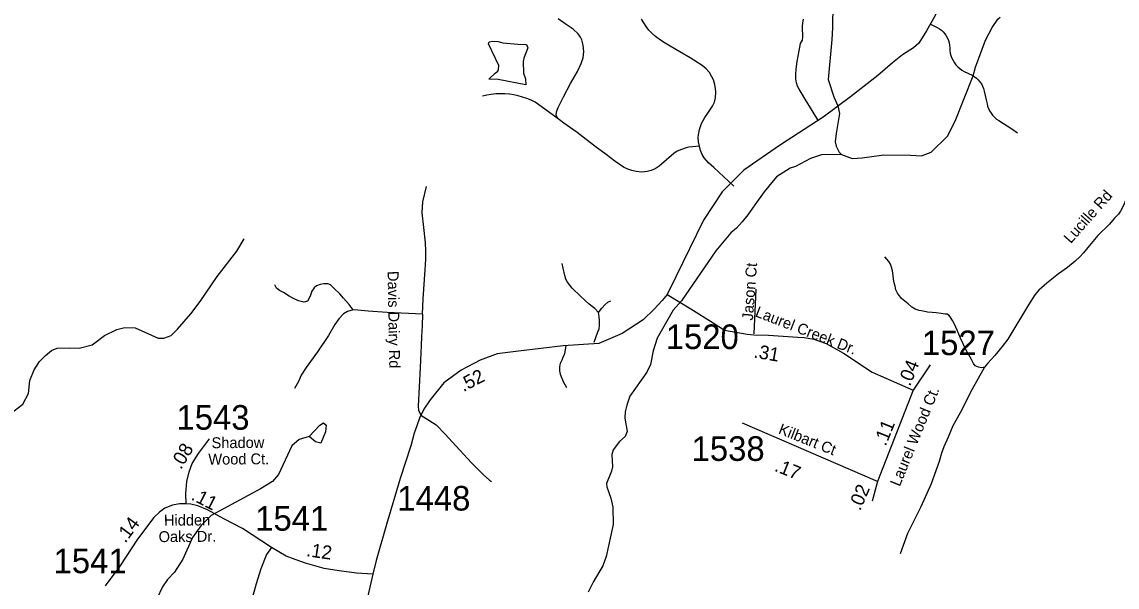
# Model space of a CAD drawing. Extents: x 1268485 to 1426702, y 514839 to 616766.
# Drawn here: x 1323145 to 1329728, y 578642 to 582036 of the extents above; entities that cross this region are included whole.
import ezdxf

# ---------------------------------------------------------------- set-up
doc = ezdxf.new("R2010")
doc.units = 0
for name, color, linetype in [('Old_Level_10', 7, 'Continuous'), ('Old_Level_11', 7, 'Continuous'), ('Old_Level_17', 7, 'Continuous'), ('Old_Level_32', 7, 'Continuous'), ('Old_Level_35', 7, 'Continuous'), ('Old_Level_62', 7, 'Continuous'), ('Old_Level_8', 7, 'Continuous')]:
    doc.layers.add(name, color=color, linetype=linetype)

msp = doc.modelspace()

# ---------------------------------------------------------------- linework, layer by layer
at = {"layer": 'Old_Level_11'}
for p, q in [((1324446.384, 579378.008), (1324446.384, 579378.008)), ((1324137.675, 578912.7), (1324137.675, 578912.7))]:
    msp.add_line(p, q, dxfattribs=at)
at = {"layer": 'Old_Level_32'}
for p, q in [((1328604.061, 579976.555), (1328503.39, 579823.717)), ((1328503.39, 579823.717), (1328288.162, 579274.892)), ((1328288.162, 579274.892), (1328256.725, 579157.875))]:
    msp.add_line(p, q, dxfattribs=at)
for points in [[(1329217.919, 583604.915), (1329107.386, 583339.957), (1329001.667, 583069.38), (1328937.743, 582899.654), (1328841.858, 582722.55), (1328791.758, 582453.8), (1328656.586, 582123.806), (1328634.468, 582074.626), (1328582.857, 581981.186), (1328536.161, 581907.17), (1328504.211, 581880.367), (1328437.854, 581838.319), (1328378.87, 581789.14), (1328290.394, 581712.911), (1328125.731, 581585.045), (1327961.067, 581464.554), (1327698.072, 581294.237), (1327485.509, 581144.641), (1327355.253, 581014.316), (1327242.2, 580844.647), (1327076.639, 580504.537), (1327023.966, 580399.479)], [(1327023.966, 580399.479), (1326994.539, 580362.935), (1326944.822, 580311.049), (1326878.466, 580247.116), (1326753.125, 580163.51), (1326627.784, 580109.413), (1326613.037, 580104.495), (1326399.22, 580089.741), (1326130.385, 580057.961), (1326001.079, 580043.021), (1325898.969, 580003.389), (1325785.345, 579944.192), (1325681.407, 579867.56), (1325599.079, 579766.462), (1325561.658, 579710.294), (1325535.463, 579656.001), (1325519.222, 579609.842), (1325502.018, 579565.58), (1325482.835, 579490.707), (1325418.308, 579293.159), (1325337.166, 579017.141), (1325273.456, 578802.069), (1325254.322, 578719.357)], [(1327023.966, 580399.479), (1327166.896, 580313.491), (1327300.416, 580228.153), (1327368.002, 580185.12), (1327503.623, 580160.654), (1327545.279, 580157.18), (1327632.201, 580154.383), (1327809.108, 580143.286), (1327847.293, 580139.812), (1327906.307, 580129.391), (1327979.206, 580105.076), (1328083.349, 580046.025), (1328256.92, 579931.398), (1328503.39, 579823.717)], [(1328288.162, 579274.892), (1327802.164, 579486.78), (1327475.852, 579625.723)], [(1324132.559, 579142.287), (1324129.51, 579203.305), (1324135.608, 579276.526), (1324150.854, 579334.493), (1324169.148, 579383.307), (1324205.736, 579444.325), (1324272.815, 579532.801)], [(1324132.559, 579142.287), (1324092.922, 579142.287), (1324050.235, 579133.134), (1324004.5, 579114.829), (1323970.961, 579090.422), (1323937.422, 579059.913), (1323839.852, 578928.725), (1323733.136, 578767.028), (1323644.843, 578648.428)], [(1324644.796, 578879.911), (1324471.001, 578992.793), (1324358.188, 579050.76), (1324260.618, 579105.676), (1324202.687, 579130.083), (1324160.001, 579139.236), (1324132.559, 579142.287)], [(1324644.796, 578879.911), (1324614.306, 578837.198), (1324580.767, 578751.774), (1324553.325, 578660.247), (1324510.639, 578510.753), (1324467.953, 578346.005), (1324449.658, 578233.122), (1324446.609, 578138.545), (1324458.805, 578080.577), (1324474.05, 578010.407)], [(1325254.322, 578719.357), (1325156.948, 578726.067), (1325052.806, 578739.961), (1324962.549, 578753.855), (1324849.081, 578785.333), (1324788.101, 578806.689), (1324733.436, 578826.801), (1324644.796, 578879.911)], [(1325254.322, 578719.357), (1325189.894, 578440.846), (1325128.453, 578161.507), (1325022.774, 577674.629), (1324995.739, 577524.14), (1324965.397, 577207.396)]]:
    msp.add_lwpolyline(points, dxfattribs=at)
at = {"layer": 'Old_Level_35'}
for p, q in [((1326376.838, 581447.226), (1326229.919, 581553.135)), ((1327546.353, 580161.447), (1327558.143, 580431.244))]:
    msp.add_line(p, q, dxfattribs=at)
for points in [[(1326376.838, 581447.226), (1326366.996, 581454.915), (1326357.051, 581473.729), (1326358.281, 581494.747), (1326369.046, 581521.865), (1326399.702, 581585.175), (1326442.045, 581665.453), (1326485.003, 581738.605), (1326506.534, 581785.921), (1326519.145, 581820.318), (1326522.733, 581858.253), (1326519.145, 581896.239), (1326511.25, 581927.51), (1326502.74, 581944.631), (1326488.079, 581963.65), (1326459.474, 581992.101), (1326416.516, 582020.398), (1326368.534, 582054.334)], [(1327217.244, 581290.105), (1327211.4, 581315.121), (1327210.99, 581340.958), (1327211.708, 581358.387), (1327217.86, 581389.811), (1327230.675, 581426.106), (1327249.848, 581461.99), (1327267.79, 581487.775), (1327295.779, 581528.837), (1327307.467, 581553.238), (1327314.131, 581580.356), (1327315.874, 581615.728), (1327314.131, 581634.49), (1327310.646, 581660.327), (1327301.828, 581687.804), (1327293.114, 581706.617), (1327277.837, 581731.07), (1327257.332, 581754.241), (1327234.674, 581773.413), (1327161.265, 581819.755), (1327099.237, 581855.587), (1327042.54, 581889.165), (1327011.987, 581907.107), (1326983.075, 581926.382), (1326953.855, 581948.168), (1326932.53, 581966.982), (1326913.767, 581986.205), (1326896.645, 582007.172), (1326868.758, 582051.771)], [(1327930.415, 581447.893), (1327895.454, 581502.744), (1327853.521, 581571.026), (1327816.407, 581631.773), (1327807.589, 581650.433), (1327801.13, 581669.451), (1327797.644, 581693.135), (1327796.722, 581719.945), (1327798.875, 581751.421), (1327805.539, 581797.557), (1327816.407, 581862.046), (1327825.531, 581906.132), (1327836.707, 581925.92), (1327838.347, 581945.247), (1327839.167, 581964.572), (1327837.732, 581986.359), (1327837.834, 582008.248), (1327839.577, 582030.086), (1327842.961, 582051.669)], [(1328606.575, 582021.577), (1328634.052, 582009.069), (1328647.585, 582002.712), (1328660.503, 581994.92), (1328672.499, 581985.898), (1328683.367, 581975.492), (1328693.107, 581964.06), (1328701.616, 581951.706), (1328708.793, 581938.377), (1328714.33, 581924.434), (1328718.533, 581909.978), (1328720.994, 581895.214), (1328722.019, 581880.143), (1328722.839, 581864.251), (1328725.402, 581848.564), (1328729.401, 581833.186), (1328735.04, 581818.319), (1328742.012, 581804.068), (1328750.419, 581790.483), (1328759.954, 581777.924), (1328770.924, 581766.339), (1328782.92, 581755.881), (1328795.838, 581746.704), (1328809.576, 581738.759), (1328856.636, 581715.024), (1328869.964, 581707.181), (1328882.472, 581698.005), (1328893.853, 581687.496), (1328904.003, 581675.756), (1328912.923, 581662.992), (1328920.099, 581649.305), (1328925.841, 581634.951), (1328930.147, 581619.982), (1328941.527, 581567.746), (1328946.859, 581543.447), (1328950.345, 581529.811), (1328955.266, 581516.483), (1328962.238, 581501.821), (1328970.645, 581487.878), (1328980.385, 581474.96), (1328991.458, 581463.015), (1329003.658, 581452.25), (1329016.884, 581442.817), (1329094.701, 581392.99), (1329130.585, 581370.075)], [(1326229.919, 581553.135), (1326205.415, 581565.08), (1326180.398, 581575.486), (1326154.664, 581584.355), (1326128.52, 581591.583), (1326101.864, 581597.171), (1326075.002, 581601.117), (1326047.832, 581603.373), (1326020.765, 581603.988), (1325993.494, 581602.86), (1325966.529, 581600.144), (1325939.77, 581595.684), (1325913.216, 581589.584)], [(1327217.244, 581290.105), (1327154.088, 581282.774), (1327137.479, 581279.237), (1327110.515, 581270.113), (1327084.781, 581258.732), (1327063.353, 581245.199), (1326990.354, 581181.017), (1326974.77, 581168.765), (1326951.599, 581153.899), (1326927.096, 581143.441), (1326904.335, 581136.419), (1326872.142, 581133.804), (1326838.001, 581136.88), (1326810.524, 581143.851), (1326787.045, 581152.105), (1326762.131, 581163.485), (1326708.715, 581199.831), (1326656.324, 581239.15), (1326626.284, 581261.398), (1326599.627, 581281.493), (1326483.158, 581370.639), (1326401.855, 581427.798), (1326376.838, 581447.226)], [(1327424.86, 581049.835), (1327304.391, 581160.666), (1327272.916, 581190.193), (1327245.849, 581220.08), (1327234.469, 581239.508), (1327223.601, 581263.551), (1327217.244, 581290.105)], [(1330030.764, 581193.269), (1330007.901, 581184.759), (1329977.245, 581172.456), (1329944.95, 581160.05), (1329923.829, 581150.67), (1329904.965, 581141.852), (1329890.918, 581136.009), (1329882.716, 581131.292), (1329875.027, 581125.448), (1329868.67, 581117.81), (1329862.109, 581109.557), (1329854.522, 581093.665), (1329846.217, 581076.697), (1329834.529, 581057.884), (1329811.666, 581017.334), (1329788.7, 580982.065), (1329778.652, 580962.893), (1329771.168, 580943.31), (1329761.633, 580921.011), (1329749.33, 580899.276), (1329735.899, 580881.641), (1329711.703, 580854.575), (1329683.611, 580820.741)], [(1325552.016, 580280.736), (1325557.758, 580372.087), (1325569.036, 580546.022), (1325572.419, 580611.383), (1325573.547, 580659.98), (1325570.163, 580708.321), (1325561.756, 580801.927), (1325551.709, 580888.561), (1325555.605, 580955.665), (1325577.34, 581047.323)], [(1329683.611, 580820.741), (1329612.97, 580753.484), (1329552.172, 580681.254), (1329525.516, 580648.958), (1329504.908, 580625.275), (1329476.098, 580599.08), (1329429.346, 580561.555), (1329375.52, 580523.056), (1329306.725, 580467.539), (1329258.538, 580423.913), (1329234.854, 580395.668), (1329194.869, 580335.588), (1329071.12, 580130.689), (1329038.209, 580086.295), (1328994.123, 580031.546), (1328951.472, 579986.384), (1328931.582, 579961.418)], [(1328931.582, 579961.418), (1328916.101, 579958.753), (1328895.801, 579961.624), (1328875.501, 579970.39), (1328865.248, 579983.462), (1328852.227, 580008.12), (1328820.239, 580063.329), (1328786.918, 580135.867), (1328766.515, 580185.233), (1328751.957, 580220.143), (1328739.038, 580243.314), (1328725.915, 580265.101), (1328717.098, 580273.815), (1328707.05, 580279.608), (1328694.029, 580281.044), (1328670.756, 580284.017), (1328640.203, 580288.374), (1328617.032, 580291.245), (1328588.018, 580292.68), (1328561.873, 580298.524), (1328538.6, 580302.882), (1328515.327, 580310.11), (1328493.591, 580323.182), (1328471.753, 580342.047), (1328452.888, 580358.041), (1328432.588, 580373.983), (1328419.465, 580389.977), (1328407.879, 580407.458), (1328399.165, 580426.323), (1328393.423, 580448.059), (1328389.014, 580468.359), (1328384.606, 580491.632), (1328381.735, 580513.419), (1328377.327, 580540.998), (1328373.02, 580562.836), (1328365.741, 580580.163), (1328355.591, 580597.644), (1328344.006, 580610.665), (1328332.42, 580625.275)], [(1326611.418, 580290.579), (1326588.042, 580313.75), (1326572.048, 580327.181), (1326554.721, 580339.996), (1326501.92, 580388.952), (1326452.913, 580436.576), (1326424.205, 580472.768), (1326414.363, 580490.607), (1326409.134, 580511.881), (1326398.471, 580556.634), (1326391.5, 580585.136)], [(1325136.786, 580305.855), (1325112.282, 580337.997), (1325077.628, 580376.239), (1325055.483, 580401.922), (1325022.777, 580434.166), (1325000.631, 580455.697), (1324982.792, 580463.489), (1324959.416, 580463.489), (1324936.758, 580458.67), (1324915.842, 580449.75), (1324900.873, 580438.37), (1324887.75, 580418.685), (1324878.728, 580394.181), (1324870.526, 580372.702), (1324860.888, 580358.964), (1324839.973, 580352.915), (1324807.78, 580360.142), (1324777.842, 580374.445), (1324751.596, 580387.619), (1324716.327, 580410.329), (1324693.771, 580422.888), (1324675.214, 580436.576), (1324665.576, 580456.312)], [(1326611.418, 580290.579), (1326630.078, 580315.698), (1326649.148, 580337.484), (1326667.705, 580351.735), (1326684.417, 580361.014)], [(1325136.786, 580305.855), (1325102.747, 580297.396), (1325077.013, 580281.864), (1325049.024, 580252.542), (1325025.135, 580218.503), (1324988.123, 580152.169), (1324921.276, 580054.82), (1324853.712, 579961.008), (1324823.261, 579915.026), (1324808.395, 579876.732), (1324782.661, 579833.21)], [(1325552.016, 580280.736), (1325341.018, 580290.835), (1325226.906, 580299.191), (1325164.263, 580305.137), (1325136.786, 580305.855)], [(1325552.016, 580280.736), (1325549.966, 580211.377), (1325546.993, 580146.273), (1325543.917, 580091.883), (1325537.97, 579959.932), (1325525.975, 579727.454), (1325529.153, 579704.232), (1325542.481, 579673.833)], [(1326584.044, 580112.542), (1326607.727, 580174.007), (1326613.981, 580192.461), (1326616.954, 580211.736), (1326616.954, 580239.982), (1326614.494, 580266.793), (1326611.418, 580290.579)], [(1326414.363, 580091.319), (1326409.134, 580056.358), (1326406.263, 580042.927), (1326396.523, 580020.628), (1326389.552, 580003.813), (1326383.605, 579992.946), (1326380.324, 579984.026), (1326378.171, 579975.875), (1326375.608, 579965.007), (1326375.608, 579939.837), (1326380.017, 579919.434), (1326398.984, 579875.553), (1326417.951, 579839.515)], [(1328931.582, 579961.418), (1328855.098, 579826.648), (1328785.38, 579687.982), (1328740.986, 579610.421), (1328713.407, 579542.19), (1328686.545, 579484.006), (1328672.704, 579445.815), (1328658.966, 579395.116), (1328610.266, 579261.268), (1328548.75, 579123.063), (1328468.575, 578963.738), (1328423.873, 578841.168)], [(1325542.481, 579673.833), (1325591.079, 579643.075), (1325634.96, 579616.726), (1325689.401, 579560.491), (1325752.865, 579489.389), (1325847.394, 579387.375), (1325918.137, 579316.684), (1325955.661, 579283.311), (1325966.837, 579275.571)]]:
    msp.add_lwpolyline(points, dxfattribs=at)
at = {"layer": 'Old_Level_62'}
for points in [[(1328019.613, 582143.122), (1328018.28, 581999.124), (1328014.589, 581929.201), (1327991.008, 581689.547), (1328024.637, 581584.765), (1328049.346, 581532.117), (1328060.213, 581485.878), (1328039.503, 581366.23), (1328034.377, 581316.403), (1328039.811, 581290.259), (1328056.933, 581253.811), (1328072.619, 581239.457)], [(1328072.619, 581239.457), (1328136.185, 581215.927), (1328196.163, 581218.593), (1328326.679, 581237.509), (1328486.722, 581235.817), (1328552.646, 581232.28), (1328611.188, 581252.888), (1328709.511, 581348.698), (1328755.648, 581439.639), (1328864.018, 581711.282), (1328877.243, 581763.058), (1328937.016, 581925.715), (1328976.899, 582002.866), (1329012.065, 582052.027), (1329026.316, 582063.715)], [(1326178.963, 581899.828), (1326186.448, 581879.63), (1326162.969, 581818.165), (1326158.56, 581798.275), (1326161.021, 581728.147), (1326172.094, 581693.904), (1326173.222, 581657.814), (1326007.95, 581689.7), (1325951.97, 581691.033), (1325988.88, 581728.199), (1326005.079, 581739.835), (1326009.385, 581749.678), (1326011.846, 581773.72), (1325948.895, 581903.211), (1325953.098, 581915.155), (1325975.346, 581920.589), (1326007.232, 581917.82), (1326035.119, 581909.208), (1326125.034, 581901.058), (1326178.963, 581899.828)], [(1328072.619, 581239.457), (1327950.511, 581238.227), (1327886.022, 581215.774), (1327794.774, 581167.894), (1327762.478, 581156.616), (1327681.277, 581104.481), (1327607.151, 581016.104), (1327551.274, 580937.416), (1327507.906, 580876.361), (1327474.892, 580835.095), (1327440.033, 580797.928), (1327407.225, 580768.658), (1327316.797, 580660.749), (1327109.592, 580361.322), (1327060.277, 580304.471), (1326964.21, 580136.585), (1326940.527, 580061.125), (1326922.585, 579977.515), (1326901.464, 579931.943), (1326800.168, 579788.252), (1326780.894, 579734.631), (1326771.871, 579694.8), (1326769, 579656.865), (1326783.149, 579576.485), (1326770.538, 579546.752), (1326737.73, 579515.584), (1326698.463, 579466.423), (1326691.901, 579438.587), (1326694.156, 579364.512), (1326689.645, 579338.573), (1326659.708, 579263.165), (1326661.348, 579243.173), (1326685.749, 579174.583), (1326696.515, 579122.295), (1326698.155, 579018.179), (1326657.657, 578825.02), (1326636.229, 578769.502), (1326580.148, 578674.717), (1326548.467, 578611.407)], [(1322965.282, 579600.702), (1323150.959, 579739.091), (1323184.485, 579804.349), (1323192.38, 579882.166), (1323217.806, 579945.579), (1323251.127, 579996.842), (1323285.781, 580032.111), (1323322.588, 580063.227), (1323356.934, 580076.453), (1323433.008, 580078.657), (1323488.987, 580075.427), (1323567.42, 580095.523), (1323640.828, 580151.912), (1323715.672, 580188.155), (1323764.065, 580201.074), (1323825.99, 580197.638), (1323964.708, 580136.38), (1323998.747, 580135.559), (1324041.09, 580152.579), (1324079.947, 580189.693), (1324160.123, 580281.864), (1324216, 580356.606), (1324319.448, 580506.344), (1324437.046, 580659.621), (1324480.824, 580732.722)], [(1324871.346, 579544.958), (1324935.015, 579613.497), (1324957.365, 579626.979), (1324973.154, 579614.625), (1324970.079, 579574.639), (1324942.499, 579505.28), (1324908.768, 579514.097), (1324871.346, 579544.958)], [(1324871.346, 579544.958), (1324811.386, 579528.6), (1324767.032, 579489.768), (1324688.029, 579317.042), (1324651.018, 579275.929), (1324578.019, 579231.638), (1324282.129, 579072.364), (1324220.613, 579009.823), (1324170.888, 578938.926), (1324111.833, 578808.206), (1324062.005, 578731.363), (1324018.944, 578686.302), (1323989.827, 578642.934), (1323956.199, 578571.73)]]:
    msp.add_lwpolyline(points, dxfattribs=at)

# ---------------------------------------------------------------- texts
at = {"layer": 'Old_Level_10'}
for s, height, rotation, p in [('Lucille Rd', 65.6167, 48.5493139, (1329449.808, 580700.658)), ('Jason Ct', 65.6167, 85.7167111, (1327538.797, 580241.147)), ('Davis Dairy Rd', 65.61666, 270.9931639, (1325343.068, 580539.416))]:
    msp.add_text(s, height=height, rotation=rotation, dxfattribs=at).set_placement(p)
at = {"layer": 'Old_Level_11'}
for s, height, rotation, p in [('Laurel Creek Dr.', 65.61666, 338.8025722, (1327547.697, 580268.691)), ('Laurel Wood Ct.', 65.61666, 67.7324028, (1328421.676, 579241.412)), ('Kilbart Ct', 65.6167, 338.273775, (1327687.338, 579564.919)), ('Shadow', 65.6167, 0.3922972, (1324284.944, 579475.311)), ('Wood Ct.', 65.6167, 0.3923, (1324265.571, 579376.745)), ('Hidden', 65.6167, 0.3923, (1323998.879, 579010.157)), ('Oaks Dr.', 65.6167, 0.3923, (1323966.806, 578911.504))]:
    msp.add_text(s, height=height, rotation=rotation, dxfattribs=at).set_placement(p)
at = {"layer": 'Old_Level_17'}
for s, rotation, p in [('.31', 350.1193556, (1327540.569, 580020.707)), ('.04', 67.7356917, (1328483.274, 579842.996)), ('.52', 27.5189944, (1325798.945, 579812.051)), ('.11', 67.9648167, (1328337.612, 579483.479)), ('.08', 59.0514417, (1324101.171, 579343)), ('.17', 338.0520139, (1327663.512, 579340.631)), ('.02', 66.5822333, (1328184.15, 579095.554)), ('.11', 332.8047972, (1324157.006, 579169.097)), ('.14', 53.360475, (1323766.628, 578901.804)), ('.12', 351.7192, (1324850.875, 578827.396))]:
    msp.add_text(s, height=82.0208, rotation=rotation, dxfattribs=at).set_placement(p)
at = {"layer": 'Old_Level_8'}
for s, p in [('1520', (1327015.045, 580071.048)), ('1527', (1328554.82, 580034.334)), ('1543', (1324073.957, 579586.728)), ('1538', (1327170.575, 579399.364)), ('1448', (1325401.508, 579101.204)), ('1541', (1324547.219, 578980.216)), ('1541', (1323334.953, 578724.844))]:
    msp.add_text(s, height=147.6375, dxfattribs=at).set_placement(p)

doc.saveas('drawing.dxf')
